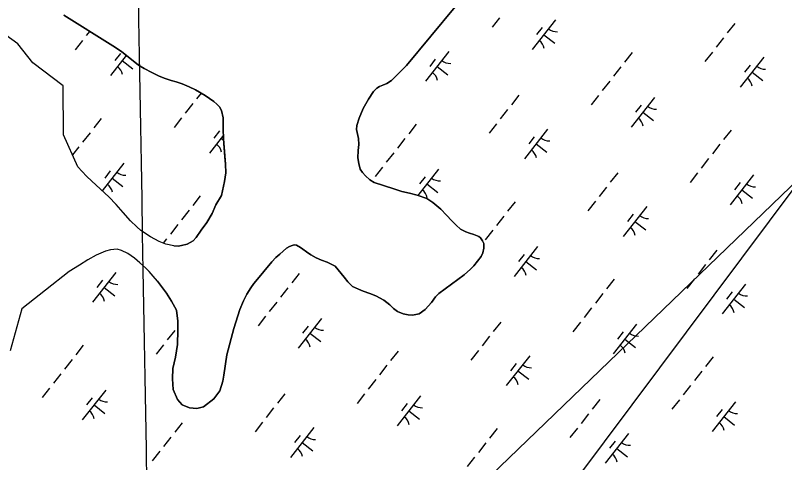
# Model space of a CAD drawing. Extents: x 3896831 to 3918110, y 171006 to 193349.
# Drawn here: x 3909397 to 3910415, y 186413 to 187004 of the extents above; entities that cross this region are included whole.
import ezdxf

# ---------------------------------------------------------------- set-up
doc = ezdxf.new("R2010")
doc.units = 0
for name, color, linetype in [('V-GRID-MAJR', 7, 'Continuous'), ('V-TOPO-SHOR', 7, 'Continuous'), ('V-UTIL-LINE', 7, 'Continuous'), ('V-WETL-SWMP', 7, 'Continuous')]:
    doc.layers.add(name, color=color, linetype=linetype)

msp = doc.modelspace()

# ---------------------------------------------------------------- linework, layer by layer
at = {"layer": 'V-GRID-MAJR'}
msp.add_spline([(3909752.8, 175802), (3909660.5, 181175.4), (3909556.5, 187235.6), (3909500.7, 190486.2)], degree=3, dxfattribs=at)
at = {"layer": 'V-TOPO-SHOR'}
for points in [[(3909888.6, 186914.1), (3909894.6, 186918.2), (3909914.5, 186938.2), (3909979, 187015.6)], [(3909606.5, 186699.3), (3909612.2, 186699.1), (3909616.8, 186699.7), (3909624.3, 186701.8), (3909632.1, 186706.3), (3909636.3, 186710.5), (3909642.9, 186720.2), (3909650.2, 186730.5), (3909657.4, 186742.2), (3909662.3, 186753.6), (3909669.8, 186766), (3909672, 186776.2), (3909673.8, 186784.6), (3909675.4, 186796), (3909674.9, 186807.7), (3909674.2, 186817.3), (3909672.4, 186841), (3909671.9, 186854.4), (3909671.9, 186868.9), (3909669.6, 186878.4), (3909667.3, 186883.2), (3909663.4, 186887), (3909659.4, 186890.4), (3909654, 186894.6), (3909648.2, 186898.5), (3909635.5, 186905.8), (3909626.8, 186910), (3909617.8, 186913.7), (3909609.8, 186916.5), (3909603, 186918.2), (3909595.4, 186920.7), (3909587.3, 186924), (3909577.7, 186929), (3909567.4, 186934.1), (3909560.1, 186938.6), (3909550.8, 186945.9), (3909537.4, 186956.6), (3909526, 186964), (3909461.3, 187004.8)], [(3909671.7, 186520.2), (3909672.7, 186528.2), (3909676.9, 186555.1), (3909685.9, 186589.9), (3909691.3, 186606.9), (3909693.9, 186615.3), (3909698.9, 186626.6), (3909703.3, 186635.7), (3909708.4, 186644.1), (3909712.4, 186649.8), (3909721.6, 186660.5), (3909725.8, 186665.5), (3909736.5, 186678.2), (3909741.7, 186684), (3909746.9, 186688.5), (3909751.4, 186692.6), (3909755.8, 186696.5), (3909759.7, 186698.6), (3909763.2, 186699.9), (3909766.1, 186700.6), (3909768.9, 186700.3), (3909774.3, 186697.4), (3909777.5, 186695.2), (3909782.1, 186691.6), (3909788, 186687.7), (3909795.2, 186683.5), (3909802.2, 186680.7), (3909809.7, 186677.8), (3909820.1, 186672.5), (3909832.2, 186657.9), (3909836.9, 186652), (3909842.9, 186645.7), (3909851.2, 186642), (3909857.3, 186639.6), (3909866.1, 186636.2), (3909873.9, 186633.3), (3909884.5, 186627.8), (3909892.4, 186621.3), (3909897.4, 186616.4), (3909902.8, 186612.5), (3909910.2, 186609.7), (3909916.6, 186608), (3909922.6, 186607.9), (3909931.5, 186609.6), (3909939.4, 186615.2), (3909947.8, 186624.7), (3909952.7, 186632.2), (3909957.3, 186636.5), (3909990.7, 186661.1), (3909999, 186668.7), (3910003.7, 186673.2), (3910008.4, 186679), (3910013.5, 186685.5), (3910015.6, 186690.4), (3910017, 186696.5), (3910016.9, 186702.4), (3910015.1, 186706.2), (3910012.4, 186710.2), (3910010.1, 186711.8), (3910007.9, 186712.7), (3910003.4, 186714.4), (3909998.1, 186716.1), (3909993.1, 186717.8), (3909985.8, 186721.5), (3909980.1, 186726.9), (3909974.4, 186732.4), (3909967.3, 186740.2), (3909959.8, 186748.2), (3909949.2, 186756.8), (3909941.4, 186762.2), (3909928.7, 186766.4), (3909918.3, 186769.2), (3909908.3, 186771.5), (3909897.7, 186774.7), (3909871.7, 186783.2), (3909866, 186787), (3909860.5, 186791.9), (3909856.2, 186796.3), (3909853.3, 186801.1), (3909851.6, 186808.4), (3909850, 186815.8), (3909850.5, 186825.7), (3909851.4, 186833.6), (3909850.9, 186841.5), (3909849.3, 186849.4), (3909848.4, 186853.4), (3909849, 186858.8), (3909852, 186868.6), (3909857.3, 186881), (3909864.3, 186893.5), (3909870.8, 186903.6), (3909875.2, 186908.3), (3909879, 186910.3), (3909883.4, 186912), (3909888.6, 186914.1)], [(3909606.5, 186699.3), (3909596.1, 186701.6), (3909587.5, 186705), (3909576, 186711.2), (3909563.2, 186719.6), (3909557.8, 186724.4), (3909549.3, 186732.6), (3909539.7, 186743.4), (3909530.4, 186754.2), (3909520.8, 186764.3), (3909498, 186784.9), (3909491, 186791.7), (3909479.8, 186803.8), (3909460.7, 186846.2)], [(3909584.9, 186652.6), (3909579.5, 186659.4), (3909573.9, 186665.3), (3909569.3, 186670.3), (3909561.6, 186676.9), (3909554.6, 186683.1), (3909545.8, 186689.4), (3909537.4, 186693.2), (3909531.5, 186694.9), (3909523, 186694.1), (3909516.1, 186692.4), (3909503.9, 186687.2), (3909493, 186680.9), (3909482, 186673.9), (3909468.3, 186665.3), (3909405.7, 186616.2)], [(3909584.9, 186652.6), (3909596.8, 186636.8), (3909603.4, 186626.3), (3909610, 186614.4), (3909612, 186599.9), (3909612, 186588), (3909611.4, 186568.8), (3909608.8, 186552.3), (3909605.5, 186537.1), (3909604.9, 186523.3), (3909605.6, 186509.4), (3909611.5, 186496.2), (3909617.5, 186488.9), (3909627.4, 186485), (3909637.3, 186484.3), (3909645.9, 186486.3), (3909659.7, 186496.9), (3909667.6, 186507.5), (3909671.7, 186520.2)]]:
    msp.add_lwpolyline(points, dxfattribs=at)
at = {"layer": 'V-UTIL-LINE'}
for points in [[(3907581.4, 183502.3), (3907734.6, 183396.3), (3908170.6, 183973.7), (3908524.1, 184327.2), (3908913, 184727.9), (3909396.1, 185399.6), (3909514, 185670.6), (3909808.6, 186000.6), (3910067.8, 186295.2), (3911010.5, 187556.1), (3911470.1, 188145.3)], [(3911670.5, 187980.3), (3909726.1, 186106.6), (3909690.7, 186047.7), (3909490.4, 185423.1), (3908571.2, 184256.5), (3908123.4, 183643.7), (3907157.1, 182394.6), (3906544.4, 181593.3), (3906120.1, 181051.2), (3905460.2, 180002.4), (3904670.7, 178765.1), (3903951.9, 177622.1), (3903445.2, 176832.5), (3902962, 176054.8), (3902856, 175866.2)]]:
    msp.add_lwpolyline(points, dxfattribs=at)
at = {"layer": 'V-WETL-SWMP'}
for p, q in [((3909979, 187015.6), (3909914.5, 186938.2)), ((3910037.7, 187001.3), (3910027.8, 186988.7)), ((3910111.8, 186998.5), (3910081, 186959.2)), ((3910094, 186988.3), (3910086.6, 186978.9)), ((3910348.9, 186993.7), (3910339, 186981.1)), ((3909495.4, 186983.3), (3909490.9, 186977.6)), ((3910096.4, 186978.8), (3910110.6, 186967.7)), ((3910334.1, 186974.8), (3910324.2, 186962.2)), ((3909486, 186971.3), (3909476.1, 186958.7)), ((3909536, 186954.1), (3909528.6, 186944.6)), ((3909970.4, 186956.6), (3909939.6, 186917.2)), ((3910213, 186955.3), (3910203.1, 186942.7)), ((3910319.3, 186955.9), (3910309.4, 186943.3)), ((3909543.8, 186951.5), (3909522.9, 186924.9)), ((3909538.4, 186944.6), (3909552.5, 186933.5)), ((3909952.6, 186946.4), (3909945.2, 186936.9)), ((3910387.1, 186948.9), (3910356.2, 186909.5)), ((3909914.5, 186938.2), (3909894.6, 186918.2)), ((3909955, 186936.9), (3909969.2, 186925.8)), ((3910198.2, 186936.4), (3910188.3, 186923.8)), ((3910369.3, 186938.7), (3910361.9, 186929.2)), ((3910371.7, 186929.2), (3910385.8, 186918.1)), ((3909888.6, 186914.1), (3909883.4, 186912)), ((3909894.6, 186918.2), (3909888.6, 186914.1)), ((3910183.4, 186917.5), (3910173.5, 186904.9)), ((3909870.8, 186903.6), (3909864.3, 186893.5)), ((3909875.2, 186908.3), (3909870.8, 186903.6)), ((3909879, 186910.3), (3909875.2, 186908.3)), ((3909883.4, 186912), (3909879, 186910.3)), ((3909642.7, 186901.6), (3909636.6, 186893.9)), ((3909864.3, 186893.5), (3909857.3, 186881)), ((3910063.1, 186898.8), (3910053.3, 186886.2)), ((3910168.6, 186898.6), (3910158.7, 186886.1)), ((3910242.7, 186895.9), (3910211.9, 186856.6)), ((3909631.7, 186887.6), (3909621.8, 186875)), ((3910224.9, 186885.7), (3910217.5, 186876.3)), ((3909857.3, 186881), (3909852, 186868.6)), ((3910048.3, 186879.9), (3910038.5, 186867.3)), ((3910227.3, 186876.2), (3910241.5, 186865.1)), ((3909510.7, 186868.1), (3909500.8, 186855.5)), ((3909616.9, 186868.7), (3909607, 186856.1)), ((3909852, 186868.6), (3909849, 186858.8)), ((3909849, 186858.8), (3909848.4, 186853.4)), ((3909848.4, 186853.4), (3909849.3, 186849.4)), ((3909927.3, 186860.4), (3909917.4, 186847.8)), ((3910033.5, 186861), (3910023.7, 186848.4)), ((3910101.3, 186854), (3910070.5, 186814.6)), ((3910343.9, 186852.7), (3910334.1, 186840.1)), ((3909495.8, 186849.2), (3909486, 186836.6)), ((3909672.2, 186845.7), (3909653.9, 186822.3)), ((3909666.9, 186851.5), (3909659.5, 186842)), ((3909669.3, 186842), (3909672.5, 186839.4)), ((3909849.3, 186849.4), (3909850.9, 186841.5)), ((3910083.6, 186843.8), (3910076.2, 186834.3)), ((3909851.4, 186833.6), (3909850.5, 186825.7)), ((3909850.9, 186841.5), (3909851.4, 186833.6)), ((3909912.5, 186841.5), (3909902.6, 186828.9)), ((3910085.9, 186834.3), (3910100.1, 186823.2)), ((3910329.1, 186833.8), (3910319.3, 186821.2)), ((3909481, 186830.3), (3909472.7, 186819.7)), ((3909850.5, 186825.7), (3909850, 186815.8)), ((3909897.7, 186822.6), (3909887.8, 186810)), ((3909850, 186815.8), (3909851.6, 186808.4)), ((3910314.3, 186814.9), (3910304.5, 186802.3)), ((3909540.4, 186808.7), (3909511.9, 186772.4)), ((3909851.6, 186808.4), (3909853.3, 186801.1)), ((3909853.3, 186801.1), (3909856.2, 186796.3)), ((3909882.9, 186803.7), (3909873, 186791.1)), ((3909957, 186801), (3909929.7, 186766.1)), ((3909522.6, 186798.5), (3909515.2, 186789.1)), ((3909856.2, 186796.3), (3909860.5, 186791.9)), ((3909860.5, 186791.9), (3909866, 186787)), ((3909939.2, 186790.8), (3909931.8, 186781.4)), ((3910194.1, 186796.2), (3910184.2, 186783.6)), ((3910299.5, 186796), (3910289.7, 186783.4)), ((3910373.7, 186793.3), (3910342.8, 186753.9)), ((3909524.9, 186789), (3909539.1, 186777.9)), ((3909866, 186787), (3909871.7, 186783.2)), ((3909871.7, 186783.2), (3909897.7, 186774.7)), ((3909941.6, 186781.3), (3909955.8, 186770.2)), ((3910355.9, 186783.1), (3910348.5, 186773.7)), ((3909897.7, 186774.7), (3909908.3, 186771.5)), ((3909908.3, 186771.5), (3909918.3, 186769.2)), ((3910179.3, 186777.3), (3910169.4, 186764.7)), ((3910358.2, 186773.6), (3910372.4, 186762.5)), ((3909641.6, 186765.5), (3909631.7, 186752.9)), ((3909918.3, 186769.2), (3909928.7, 186766.4)), ((3909928.7, 186766.4), (3909941.4, 186762.2)), ((3909941.4, 186762.2), (3909949.2, 186756.8)), ((3909949.2, 186756.8), (3909959.8, 186748.2)), ((3910058.2, 186757.8), (3910048.3, 186745.2)), ((3910164.5, 186758.4), (3910154.6, 186745.8)), ((3910232.3, 186751.4), (3910201.4, 186712)), ((3909626.8, 186746.6), (3909616.9, 186734)), ((3909959.8, 186748.2), (3909967.3, 186740.2)), ((3909967.3, 186740.2), (3909974.4, 186732.4)), ((3910214.5, 186741.2), (3910207.1, 186731.7)), ((3909974.4, 186732.4), (3909980.1, 186726.9)), ((3910043.4, 186738.9), (3910033.5, 186726.3)), ((3910216.8, 186731.7), (3910231, 186720.6)), ((3909612, 186727.7), (3909602.1, 186715.1)), ((3909980.1, 186726.9), (3909985.8, 186721.5)), ((3909985.8, 186721.5), (3909993.1, 186717.8)), ((3910028.6, 186720), (3910018.7, 186707.4)), ((3909993.1, 186717.8), (3909998.1, 186716.1)), ((3909998.1, 186716.1), (3910003.4, 186714.4)), ((3910003.4, 186714.4), (3910007.9, 186712.7)), ((3910007.9, 186712.7), (3910010.1, 186711.8)), ((3910010.1, 186711.8), (3910012.4, 186710.2)), ((3910012.4, 186710.2), (3910015.1, 186706.2)), ((3909597.2, 186708.8), (3909592.6, 186703)), ((3909763.2, 186699.9), (3909759.7, 186698.6)), ((3909766.1, 186700.6), (3909763.2, 186699.9)), ((3909768.9, 186700.3), (3909766.1, 186700.6)), ((3909774.3, 186697.4), (3909768.9, 186700.3)), ((3910015.1, 186706.2), (3910016.9, 186702.4)), ((3910016.9, 186702.4), (3910017, 186696.5)), ((3909516.1, 186692.4), (3909503.9, 186687.2)), ((3909523, 186694.1), (3909516.1, 186692.4)), ((3909531.5, 186694.9), (3909523, 186694.1)), ((3909537.4, 186693.2), (3909531.5, 186694.9)), ((3909545.8, 186689.4), (3909537.4, 186693.2)), ((3909554.6, 186683.1), (3909545.8, 186689.4)), ((3909751.4, 186692.6), (3909746.9, 186688.5)), ((3909755.8, 186696.5), (3909751.4, 186692.6)), ((3909759.7, 186698.6), (3909755.8, 186696.5)), ((3909777.5, 186695.2), (3909774.3, 186697.4)), ((3909782.1, 186691.6), (3909777.5, 186695.2)), ((3909788, 186687.7), (3909782.1, 186691.6)), ((3910015.6, 186690.4), (3910013.4, 186685.5)), ((3910017, 186696.5), (3910015.6, 186690.4)), ((3910087.9, 186698.4), (3910057.1, 186659)), ((3910325, 186693.6), (3910315.1, 186681)), ((3909493, 186680.9), (3909482, 186673.9)), ((3909503.9, 186687.2), (3909493, 186680.9)), ((3909561.6, 186676.9), (3909554.6, 186683.1)), ((3909741.7, 186684), (3909736.5, 186678.2)), ((3909746.9, 186688.5), (3909741.7, 186684)), ((3909795.2, 186683.5), (3909788, 186687.7)), ((3909802.2, 186680.7), (3909795.2, 186683.5)), ((3909809.7, 186677.8), (3909802.2, 186680.7)), ((3910008.4, 186679), (3910003.7, 186673.2)), ((3910013.4, 186685.5), (3910008.4, 186679)), ((3910070.1, 186688.2), (3910062.7, 186678.8)), ((3909482, 186673.9), (3909468.3, 186665.3)), ((3909569.3, 186670.3), (3909561.6, 186676.9)), ((3909573.9, 186665.3), (3909569.3, 186670.3)), ((3909736.5, 186678.2), (3909725.8, 186665.5)), ((3909820.1, 186672.5), (3909809.7, 186677.8)), ((3909832.2, 186657.9), (3909820.1, 186672.5)), ((3909999, 186668.7), (3909990.7, 186661.1)), ((3910003.7, 186673.2), (3909999, 186668.7)), ((3910072.5, 186678.7), (3910086.7, 186667.6)), ((3910310.2, 186674.7), (3910300.3, 186662.1)), ((3909468.3, 186665.3), (3909405.7, 186616.2)), ((3909529.9, 186664.1), (3909499.1, 186624.8)), ((3909579.5, 186659.4), (3909573.9, 186665.3)), ((3909584.9, 186652.6), (3909579.5, 186659.4)), ((3909721.6, 186660.5), (3909712.4, 186649.8)), ((3909725.8, 186665.5), (3909721.6, 186660.5)), ((3909772.5, 186662.9), (3909762.6, 186650.3)), ((3909990.7, 186661.1), (3909957.3, 186636.5)), ((3909512.1, 186653.9), (3909504.7, 186644.5)), ((3909596.8, 186636.8), (3909584.9, 186652.6)), ((3909712.4, 186649.8), (3909708.4, 186644.1)), ((3909836.9, 186652), (3909832.2, 186657.9)), ((3909842.9, 186645.7), (3909836.9, 186652)), ((3910189.1, 186655.2), (3910179.3, 186642.6)), ((3910295.4, 186655.8), (3910285.5, 186643.2)), ((3910363.2, 186648.7), (3910332.3, 186609.4)), ((3909514.5, 186644.5), (3909528.6, 186633.4)), ((3909708.4, 186644.1), (3909703.3, 186635.7)), ((3909757.7, 186644), (3909747.8, 186631.4)), ((3909851.2, 186642), (3909842.9, 186645.7)), ((3909857.3, 186639.6), (3909851.2, 186642)), ((3909866.1, 186636.2), (3909857.3, 186639.6)), ((3910345.4, 186638.5), (3910338, 186629.1)), ((3909603.4, 186626.3), (3909596.8, 186636.8)), ((3909703.3, 186635.7), (3909698.9, 186626.6)), ((3909873.9, 186633.3), (3909866.1, 186636.2)), ((3909884.5, 186627.8), (3909873.9, 186633.3)), ((3909952.7, 186632.2), (3909947.8, 186624.7)), ((3909957.3, 186636.5), (3909952.7, 186632.2)), ((3910174.3, 186636.3), (3910164.5, 186623.7)), ((3910347.8, 186629.1), (3910361.9, 186618)), ((3909610, 186614.4), (3909603.4, 186626.3)), ((3909698.9, 186626.6), (3909693.9, 186615.3)), ((3909742.9, 186625.1), (3909733, 186612.5)), ((3909892.4, 186621.3), (3909884.5, 186627.8)), ((3909897.4, 186616.4), (3909892.4, 186621.3)), ((3909947.8, 186624.7), (3909939.4, 186615.2)), ((3909405.7, 186616.2), (3909390, 186560.4)), ((3909612, 186599.9), (3909610, 186614.4)), ((3909693.9, 186615.3), (3909691.3, 186606.9)), ((3909902.8, 186612.5), (3909897.4, 186616.4)), ((3909910.2, 186609.7), (3909902.8, 186612.5)), ((3909916.6, 186608), (3909910.2, 186609.7)), ((3909922.6, 186607.9), (3909916.6, 186608)), ((3909931.5, 186609.6), (3909922.6, 186607.9)), ((3909939.4, 186615.2), (3909931.5, 186609.6)), ((3910159.5, 186617.4), (3910149.7, 186604.8)), ((3909612, 186588), (3909612, 186599.9)), ((3909691.3, 186606.9), (3909685.9, 186589.9)), ((3909728.1, 186606.2), (3909718.2, 186593.6)), ((3909802.2, 186603.5), (3909771.4, 186564.1)), ((3910039.3, 186598.6), (3910029.4, 186586.1)), ((3910144.7, 186598.5), (3910134.8, 186585.9)), ((3909607.8, 186587.5), (3909597.9, 186574.9)), ((3909611.4, 186568.8), (3909612, 186588)), ((3909685.9, 186589.9), (3909676.9, 186555.1)), ((3909784.4, 186593.3), (3909777, 186583.8)), ((3910218.9, 186595.8), (3910188, 186556.4)), ((3909786.8, 186583.8), (3909801, 186572.7)), ((3910024.4, 186579.8), (3910014.6, 186567.2)), ((3910201.1, 186585.6), (3910193.7, 186576.1)), ((3909486.8, 186568), (3909476.9, 186555.4)), ((3909593, 186568.6), (3909583.1, 186556)), ((3909608.8, 186552.3), (3909611.4, 186568.8)), ((3910203.4, 186576.1), (3910217.6, 186565)), ((3909903.4, 186560.3), (3909893.5, 186547.7)), ((3910009.6, 186560.9), (3909999.8, 186548.3)), ((3909472, 186549.1), (3909462.1, 186536.5)), ((3909605.5, 186537.1), (3909608.8, 186552.3)), ((3909676.9, 186555.1), (3909672.7, 186528.2)), ((3910077.5, 186553.8), (3910046.6, 186514.5)), ((3910320.1, 186552.6), (3910310.2, 186540)), ((3909604.9, 186523.3), (3909605.5, 186537.1)), ((3909888.6, 186541.4), (3909878.7, 186528.8)), ((3910059.7, 186543.6), (3910052.3, 186534.2)), ((3909457.2, 186530.2), (3909447.3, 186517.6)), ((3909672.7, 186528.2), (3909671.6, 186520.2)), ((3910062, 186534.2), (3910076.2, 186523.1)), ((3910305.2, 186533.7), (3910295.4, 186521.1)), ((3909605.6, 186509.4), (3909604.9, 186523.3)), ((3909671.6, 186520.2), (3909667.6, 186507.5)), ((3909873.8, 186522.5), (3909863.9, 186509.9)), ((3909442.4, 186511.3), (3909432.5, 186498.7)), ((3909516.5, 186508.6), (3909485.6, 186469.2)), ((3909611.5, 186496.2), (3909605.6, 186509.4)), ((3909667.6, 186507.5), (3909659.7, 186496.9)), ((3910290.4, 186514.8), (3910280.6, 186502.2)), ((3909498.7, 186498.4), (3909491.3, 186488.9)), ((3909617.5, 186488.9), (3909611.5, 186496.2)), ((3909659.7, 186496.9), (3909645.9, 186486.3)), ((3909753.5, 186503.7), (3909743.7, 186491.1)), ((3909859, 186503.6), (3909849.1, 186491)), ((3909933.1, 186500.9), (3909902.3, 186461.5)), ((3910170.2, 186496), (3910160.3, 186483.4)), ((3910275.6, 186495.9), (3910265.8, 186483.3)), ((3909501.1, 186488.9), (3909515.2, 186477.8)), ((3909627.4, 186485), (3909617.5, 186488.9)), ((3909645.9, 186486.3), (3909637.3, 186484.3)), ((3909915.3, 186490.7), (3909907.9, 186481.2)), ((3910349.8, 186493.2), (3910318.9, 186453.8)), ((3909637.3, 186484.3), (3909627.4, 186485)), ((3909738.7, 186484.9), (3909728.9, 186472.3)), ((3909917.7, 186481.2), (3909931.9, 186470.1)), ((3910155.4, 186477.2), (3910145.5, 186464.6)), ((3910332, 186483), (3910324.6, 186473.5)), ((3909617.7, 186465.4), (3909607.8, 186452.8)), ((3909723.9, 186466), (3909714.1, 186453.4)), ((3910334.3, 186473.5), (3910348.5, 186462.4)), ((3909791.7, 186458.9), (3909760.9, 186419.6)), ((3910034.3, 186457.7), (3910024.5, 186445.1)), ((3910140.6, 186458.3), (3910130.7, 186445.7)), ((3909602.9, 186446.5), (3909593, 186433.9)), ((3909773.9, 186448.7), (3909766.5, 186439.3)), ((3910208.4, 186451.2), (3910177.5, 186411.9)), ((3909776.3, 186439.2), (3909790.5, 186428.1)), ((3910019.5, 186438.8), (3910009.7, 186426.2)), ((3910190.6, 186441), (3910183.2, 186431.6)), ((3909588.1, 186427.6), (3909578.2, 186415)), ((3910193, 186431.5), (3910207.1, 186420.4)), ((3910004.7, 186419.9), (3909994.8, 186407.3))]:
    msp.add_line(p, q, dxfattribs=at)
msp.add_lwpolyline([(3909461.3, 187004.8), (3909526, 186964), (3909537.4, 186956.6), (3909560.1, 186938.6), (3909567.4, 186934.1), (3909577.7, 186929), (3909587.3, 186924), (3909595.4, 186920.7), (3909603, 186918.2), (3909609.8, 186916.5), (3909617.8, 186913.7), (3909626.8, 186910), (3909635.5, 186905.8), (3909648.2, 186898.5), (3909654, 186894.6), (3909659.4, 186890.4), (3909663.4, 186887), (3909667.3, 186883.2), (3909669.6, 186878.4), (3909671.9, 186868.9), (3909671.9, 186854.4), (3909672.4, 186841), (3909674.9, 186807.7), (3909675.4, 186796), (3909673.8, 186784.6), (3909669.8, 186766), (3909662.3, 186753.6), (3909657.4, 186742.2), (3909650.2, 186730.5), (3909642.9, 186720.2), (3909636.3, 186710.5), (3909632.1, 186706.3), (3909624.3, 186701.8), (3909616.8, 186699.7), (3909612.2, 186699.1), (3909606.5, 186699.3), (3909596.1, 186701.6), (3909587.5, 186705), (3909576, 186711.2), (3909563.2, 186719.6), (3909557.8, 186724.4), (3909549.3, 186732.6), (3909539.7, 186743.4), (3909530.4, 186754.2), (3909520.8, 186764.3), (3909498, 186784.9), (3909491, 186791.7), (3909479.8, 186803.8), (3909460.7, 186846.2), (3909460.2, 186911.4), (3909420.1, 186941.5), (3909400.1, 186966.6), (3909365, 186991.7)], dxfattribs=at)
for centre, start, end in [((3910113.6, 187000.4), 231.1403, 272.6839), ((3910079.5, 186957), 11.1403, 52.6839), ((3909972.2, 186958.5), 231.1403, 272.6839), ((3909521.5, 186922.7), 11.1403, 52.6839), ((3910388.9, 186950.8), 231.1403, 272.6839), ((3909938.2, 186915), 11.1403, 52.6839), ((3910354.8, 186907.3), 11.1403, 52.6839), ((3910244.5, 186897.8), 231.1403, 272.6839), ((3910210.5, 186854.3), 11.1403, 52.6839), ((3910103.2, 186855.9), 231.1403, 272.6839), ((3909652.4, 186820.1), 11.1403, 52.6839), ((3910069.1, 186812.4), 11.1403, 52.6839), ((3909542.2, 186810.6), 231.1403, 272.6839), ((3909508.1, 186767.1), 11.1403, 52.6839), ((3909958.8, 186802.9), 231.1403, 272.6839), ((3910375.5, 186795.2), 231.1403, 272.6839), ((3909924.7, 186759.4), 11.1403, 52.6839), ((3910341.4, 186751.7), 11.1403, 52.6839), ((3910234.1, 186753.3), 231.1403, 272.6839), ((3910200, 186709.8), 11.1403, 52.6839), ((3910089.7, 186700.3), 231.1403, 272.6839), ((3910055.7, 186656.8), 11.1403, 52.6839), ((3909531.7, 186666.1), 231.1403, 272.6839), ((3909497.6, 186622.6), 11.1403, 52.6839), ((3910365, 186650.7), 231.1403, 272.6839), ((3910330.9, 186607.2), 11.1403, 52.6839), ((3909804, 186605.4), 231.1403, 272.6839), ((3910220.7, 186597.7), 231.1403, 272.6839), ((3909769.9, 186561.9), 11.1403, 52.6839), ((3910186.6, 186554.2), 11.1403, 52.6839), ((3910079.3, 186555.8), 231.1403, 272.6839), ((3910045.2, 186512.3), 11.1403, 52.6839), ((3909518.3, 186510.5), 231.1403, 272.6839), ((3909934.9, 186502.8), 231.1403, 272.6839), ((3909484.2, 186467), 11.1403, 52.6839), ((3910351.6, 186495.1), 231.1403, 272.6839), ((3909900.9, 186459.3), 11.1403, 52.6839), ((3910317.5, 186451.6), 11.1403, 52.6839), ((3909793.5, 186460.8), 231.1403, 272.6839), ((3910210.2, 186453.1), 231.1403, 272.6839), ((3909759.5, 186417.4), 11.1403, 52.6839), ((3910176.1, 186409.7), 11.1403, 52.6839)]:
    msp.add_arc(centre, 17.6, start, end, dxfattribs=at)

doc.saveas('drawing.dxf')
